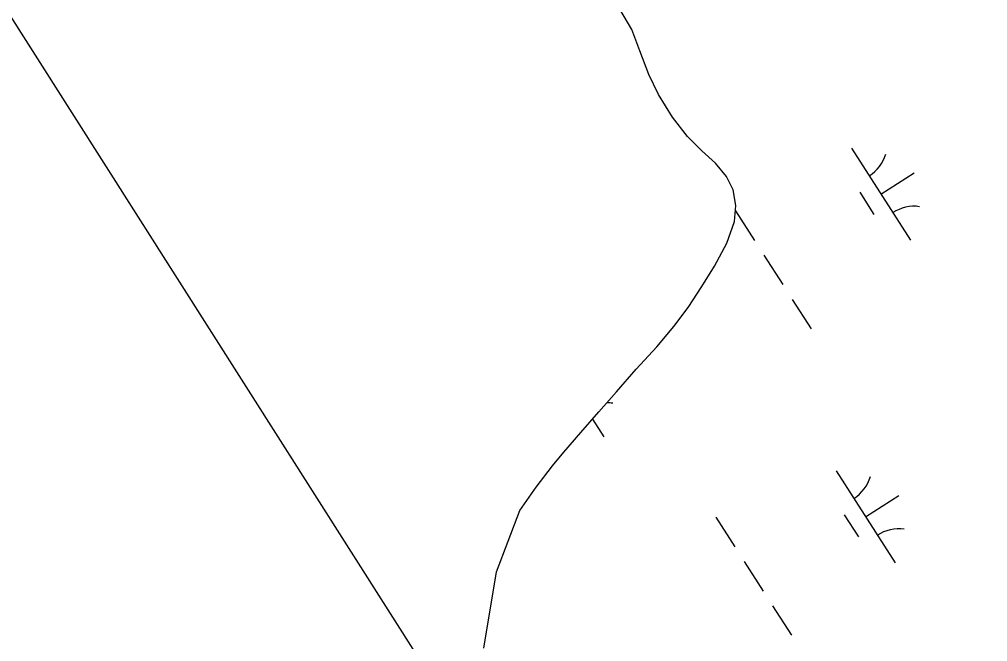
# Model space of a CAD drawing. Extents: x 3962991 to 3983549, y 181631 to 204078.
# Drawn here: x 3967105.5 to 3967547.5, y 196440 to 196724.3 of the extents above; entities that cross this region are included whole.
import ezdxf

# ---------------------------------------------------------------- set-up
doc = ezdxf.new("R2010")
doc.units = 0
doc.layers.add('V-GRID-FRAM', color=7, linetype='Continuous')
doc.layers.add('V-WETL-SWMP', color=7, linetype='Continuous')

msp = doc.modelspace()

# ---------------------------------------------------------------- linework, layer by layer
at = {"layer": 'V-GRID-FRAM'}
msp.add_lwpolyline([(3973881.07, 201670.74), (3982001.83, 189003.7), (3974929.17, 184418.27), (3966825.38, 197159.8), (3973881.07, 201670.74)], dxfattribs=at)
at = {"layer": 'V-WETL-SWMP'}
for p, q in [((3967385.05, 196719.61), (3967379.59, 196728.9)), ((3967388.71, 196709.94), (3967385.05, 196719.61)), ((3967392.87, 196699.11), (3967388.71, 196709.94)), ((3967397.18, 196689.95), (3967392.87, 196699.11)), ((3967403.66, 196679.62), (3967397.18, 196689.95)), ((3967410.41, 196670.7), (3967403.66, 196679.62)), ((3967417.05, 196664.23), (3967410.41, 196670.7)), ((3967423.31, 196658.52), (3967417.05, 196664.23)), ((3967485.29, 196665.43), (3967512.28, 196623.34)), ((3967428.28, 196652.45), (3967423.31, 196658.52)), ((3967498.78, 196644.39), (3967513.94, 196654.1)), ((3967431.32, 196646.38), (3967428.28, 196652.45)), ((3967432.55, 196639.17), (3967431.32, 196646.38)), ((3967489.05, 196645.27), (3967495.53, 196635.17)), ((3967431.86, 196631.98), (3967432.55, 196639.17)), ((3967432.36, 196636.75), (3967441, 196623.28)), ((3967428.45, 196621.98), (3967431.86, 196631.98)), ((3967422.84, 196611.6), (3967428.45, 196621.98)), ((3967445.32, 196616.55), (3967453.95, 196603.08)), ((3967416.99, 196602.26), (3967422.84, 196611.6)), ((3967410.75, 196592.66), (3967416.99, 196602.26)), ((3967458.27, 196596.34), (3967466.91, 196582.88)), ((3967404.26, 196583.97), (3967410.75, 196592.66)), ((3967396.48, 196574.64), (3967404.26, 196583.97)), ((3967387.02, 196564.42), (3967396.48, 196574.64)), ((3967378.08, 196554.2), (3967387.02, 196564.42)), ((3967370.04, 196545), (3967378.08, 196554.2)), ((3967361.74, 196535.55), (3967370.04, 196545)), ((3967367.08, 196541.63), (3967372.25, 196533.57)), ((3967353.97, 196526.6), (3967361.74, 196535.55)), ((3967348.91, 196520.34), (3967353.97, 196526.6)), ((3967341.38, 196510.62), (3967348.91, 196520.34)), ((3967478.28, 196518.12), (3967505.27, 196476.02)), ((3967333.98, 196499.88), (3967341.38, 196510.62)), ((3967491.78, 196497.07), (3967506.93, 196506.79)), ((3967323.36, 196471.93), (3967333.98, 196499.88)), ((3967423.38, 196496.82), (3967432.01, 196483.35)), ((3967482.04, 196497.96), (3967488.52, 196487.86)), ((3967436.33, 196476.62), (3967444.97, 196463.15)), ((3967317.46, 196437.13), (3967323.36, 196471.93)), ((3967449.29, 196456.41), (3967457.92, 196442.94))]:
    msp.add_line(p, q, dxfattribs=at)
for centre, start, end in [((3967484.08, 196667.77), 301.8919, 343.4355), ((3967513.89, 196621.26), 81.8919, 123.4355), ((3967373.86, 196531.49), 81.8919, 90.7514), ((3967477.07, 196520.45), 301.8919, 343.4355), ((3967506.88, 196473.95), 81.8919, 123.4355)]:
    msp.add_arc(centre, 17.62, start, end, dxfattribs=at)

doc.saveas('drawing.dxf')
